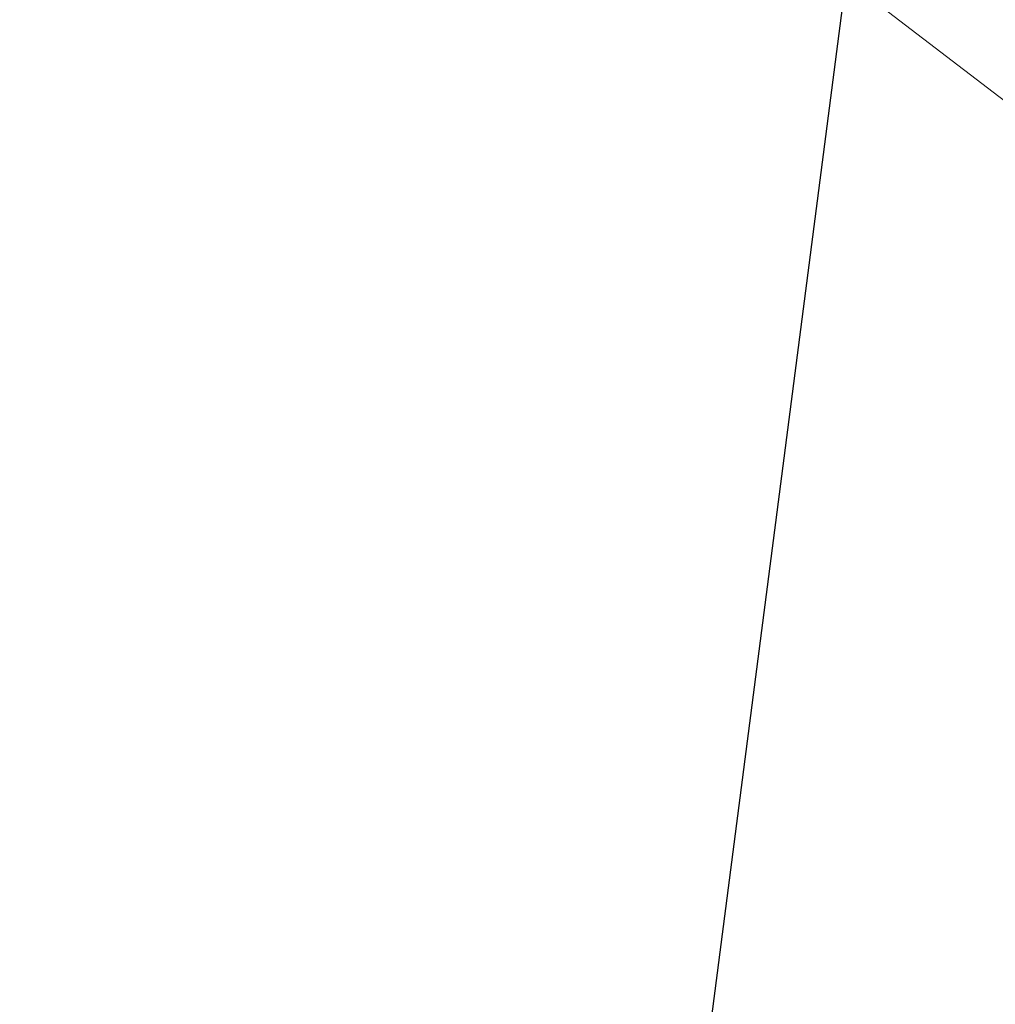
# Model space of a CAD drawing. Header units: metres. Extents: x 163628 to 168255, y 402691 to 405367.
# Tile 467 of 656: x 165518.052 to 165518.237, y 403930.821 to 403931.007. Entities that reach past the tile are written whole.
import ezdxf
from ezdxf import colors
from ezdxf.entities.mleader import LeaderData, LeaderLine
from ezdxf.math import Vec2, Vec3

# ---------------------------------------------------------------- set-up
doc = ezdxf.new("R2010")
doc.units = ezdxf.units.M
doc.layers.add('X-CA190022.004-UO-BBM_bebording bebakening markering_v0.1$0$X-XX-AL-T25- LEADER BOVENGRONDSE INFRA', color=7, linetype='Continuous', lineweight=25)
doc.layers.add('X-CA190022.004-UO-KAD_Percelen$0$B-WE-KG-GRENS_PERCEEL-GV', color=150, linetype='Continuous', lineweight=9)
doc.styles.add('X-CA190022.004-UO-BBM_bebording bebakening markering_v0.1$0$NLCS-ISO-M200-T25', font='NLCS-ISO.ttf', dxfattribs={"height": 0.5})

msp = doc.modelspace()

# ---------------------------------------------------------------- linework, layer by layer
at = {"layer": 'X-CA190022.004-UO-KAD_Percelen$0$B-WE-KG-GRENS_PERCEEL-GV', "flags": 128}
msp.add_lwpolyline([(165450.79, 403994.24), (165458.1, 403985.84), (165465.94, 403977.9), (165485.47, 403959.11), (165489.71, 403955.04), (165500.126, 403945.838), (165504.3, 403942.15), (165507.8, 403939), (165513.006, 403935.006), (165525.447, 403925.461), (165529.8, 403922.245), (165546.98, 403918.48), (165534.04, 403930.46), (165523.606, 403940.115), (165516.49, 403946.7), (165508.07, 403954.49), (165478.67, 403980.52), (165474.61, 403984.58), (165470.55, 403988.64), (165461.44, 403999.01)], dxfattribs=at)
msp.add_lwpolyline([(165198.984, 403783.721), (165203.794, 403770.499), (165219.371, 403778.022), (165261.19, 403798.093), (165312.395, 403823.042), (165377.01, 403853.973), (165439.548, 403884.215), (165525.447, 403925.461), (165513.006, 403935.006), (165505.996, 403931.629), (165504.764, 403934.187), (165372.327, 403871.117), (165276.3, 403823), (165276.248, 403824.924), (165211.72, 403793.834), (165208.803, 403792.162), (165203.98, 403789.794), (165205.414, 403786.827)], close=True, dxfattribs=at)

# ---------------------------------------------------------------- next in the draw order: leaders
at = {"layer": 'X-CA190022.004-UO-BBM_bebording bebakening markering_v0.1$0$X-XX-AL-T25- LEADER BOVENGRONDSE INFRA'}
ml = msp.add_multileader_mtext('Standard', dxfattribs=at)
ml.set_content('Toepassen Bikescout\\Pdoor derden \\P(Kruising Gasthuisstraat)', color=256, style='X-CA190022.004-UO-BBM_bebording bebakening markering_v0.1$0$NLCS-ISO-M200-T25')
ml.set_leader_properties(color=256, linetype='ByLayer', lineweight=-1)
ml.build(insert=Vec2(0, 0))
ml.multileader.update_dxf_attribs({"text_left_attachment_type": 5, "text_right_attachment_type": 5, "dogleg_length": 0.5, "arrow_head_size": 0.5})
ctx = ml.context
ctx.base_point, ctx.char_height, ctx.arrow_head_size, ctx.landing_gap_size, ctx.plane_origin, ctx.plane_x_axis, ctx.plane_y_axis = Vec3(165512.02223, 403922.17523), 0.5, 0.5, 0.18, Vec3(165501.30981, 403921.59656), Vec3(0.692919, 0.721016), Vec3(-0.721016, 0.692919)
ctx.left_attachment, ctx.right_attachment = 5, 5
notes = []
notes.append((ctx, [(1, (1, 1, 0), (165517.84968, 403928.23897), (-0.692919, -0.721016), 0.5, [(1, [(165519.11095, 403937.99899)], 0, [])])]))
ctx.mtext.insert, ctx.mtext.text_direction, ctx.mtext.rotation, ctx.mtext.width, ctx.mtext.flow_direction = Vec3(165510.44055, 403923.94492), Vec3(0.692919, 0.721016), 0.805267, 7.6612156, 5
ctx.mtext.has_bg_fill, ctx.mtext.bg_color, ctx.mtext.bg_scale_factor, ctx.mtext.bg_transparency, ctx.mtext.use_window_bg_color = 1, -1027028792, 1.5, 0, 1
for ctx, leaders in notes:
    for number, flags, end, landing, length, lines in leaders:
        leader = LeaderData()
        leader.index, (leader.has_last_leader_line, leader.has_dogleg_vector, leader.attachment_direction) = number, flags
        leader.last_leader_point, leader.dogleg_vector, leader.dogleg_length = Vec3(end), Vec3(landing), length
        for number, points, colour, breaks in lines:
            line = LeaderLine()
            line.index, line.vertices, line.color, line.breaks = number, Vec3.list(points), colors.encode_raw_color(colour), breaks
            leader.lines.append(line)
        ctx.leaders.append(leader)

doc.saveas('drawing.dxf')
